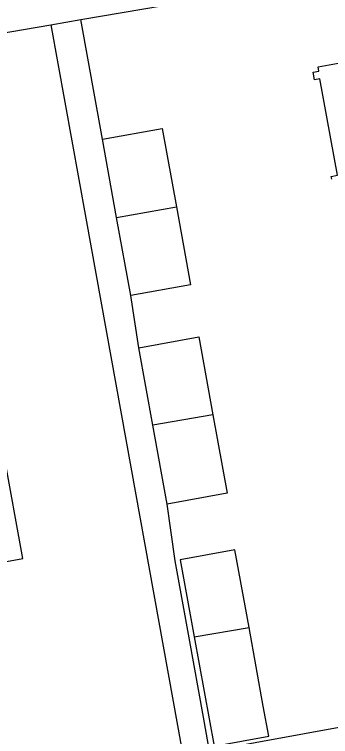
# Model space of a CAD drawing. Extents: x 157793 to 159380, y 380882 to 382313.
# Drawn here: x 158527.41 to 158544.27, y 381452.13 to 381490.58 of the extents above; entities that cross this region are included whole.
import ezdxf

# ---------------------------------------------------------------- set-up
doc = ezdxf.new("R2010")
doc.units = 0
doc.layers.add('IMGEO_Pand', color=7, linetype='Continuous')
doc.layers.add('IMGEO_Voetpad_open', color=7, linetype='Continuous')

msp = doc.modelspace()

# ---------------------------------------------------------------- linework, layer by layer
at = {"layer": 'IMGEO_Pand'}
for points in [[(158544.336, 381481.806), (158544.309, 381481.956), (158544.635, 381482.015), (158543.702, 381487.159), (158543.41, 381487.106), (158543.338, 381487.5), (158543.649, 381487.556), (158543.605, 381487.799), (158553.576, 381489.606), (158553.624, 381489.341), (158554.029, 381489.415), (158554.095, 381489.055), (158553.693, 381488.982), (158554.637, 381483.773), (158555.01, 381483.841), (158555.034, 381483.706)], [(158532.102, 381483.931), (158535.296, 381484.51), (158536.053, 381480.335)], [(158532.857, 381479.767), (158532.102, 381483.931)], [(158532.857, 381479.767), (158536.053, 381480.335)], [(158536.053, 381480.335), (158536.804, 381476.19), (158533.61, 381475.611)], [(158533.61, 381475.611), (158532.857, 381479.767)], [(158534.05, 381472.829), (158537.244, 381473.408), (158537.994, 381469.268)], [(158534.796, 381468.714), (158534.05, 381472.829)], [(158537.994, 381469.268), (158534.796, 381468.714)], [(158537.994, 381469.268), (158538.752, 381465.088), (158535.558, 381464.509)], [(158535.558, 381464.509), (158534.796, 381468.714)], [(158525.408, 381461.174), (158527.848, 381461.616), (158526.839, 381467.185), (158524.44, 381466.75)], [(158539.92, 381457.936), (158539.171, 381462.069), (158536.256, 381461.541), (158537, 381457.433)], [(158537, 381457.433), (158539.92, 381457.936)], [(158537, 381457.433), (158538.054, 381451.62), (158540.969, 381452.149), (158540.679, 381453.749), (158539.92, 381457.936)]]:
    msp.add_lwpolyline(points, dxfattribs=at)
at = {"layer": 'IMGEO_Voetpad_open'}
for points in [[(158530.946, 381490.307), (158546.276, 381492.92), (158550.172, 381490.29), (158556.426, 381491.336)], [(158506.102, 381481.097), (158506.018, 381482.13), (158513.896, 381483.492), (158516.633, 381487.868), (158529.344, 381490.034)], [(158529.344, 381490.034), (158531.211, 381479.734), (158533.614, 381466.481), (158534.843, 381459.699), (158537.373, 381445.748), (158528.003, 381444.049)], [(158529.344, 381490.034), (158530.946, 381490.307)], [(158532.102, 381483.931), (158530.946, 381490.307)], [(158534.05, 381472.829), (158533.61, 381475.611)], [(158547.758, 381453.163), (158537.813, 381451.361), (158537.485, 381453.17), (158536.721, 381457.385), (158535.977, 381461.49), (158535.558, 381464.509)]]:
    msp.add_lwpolyline(points, dxfattribs=at)

doc.saveas('drawing.dxf')
